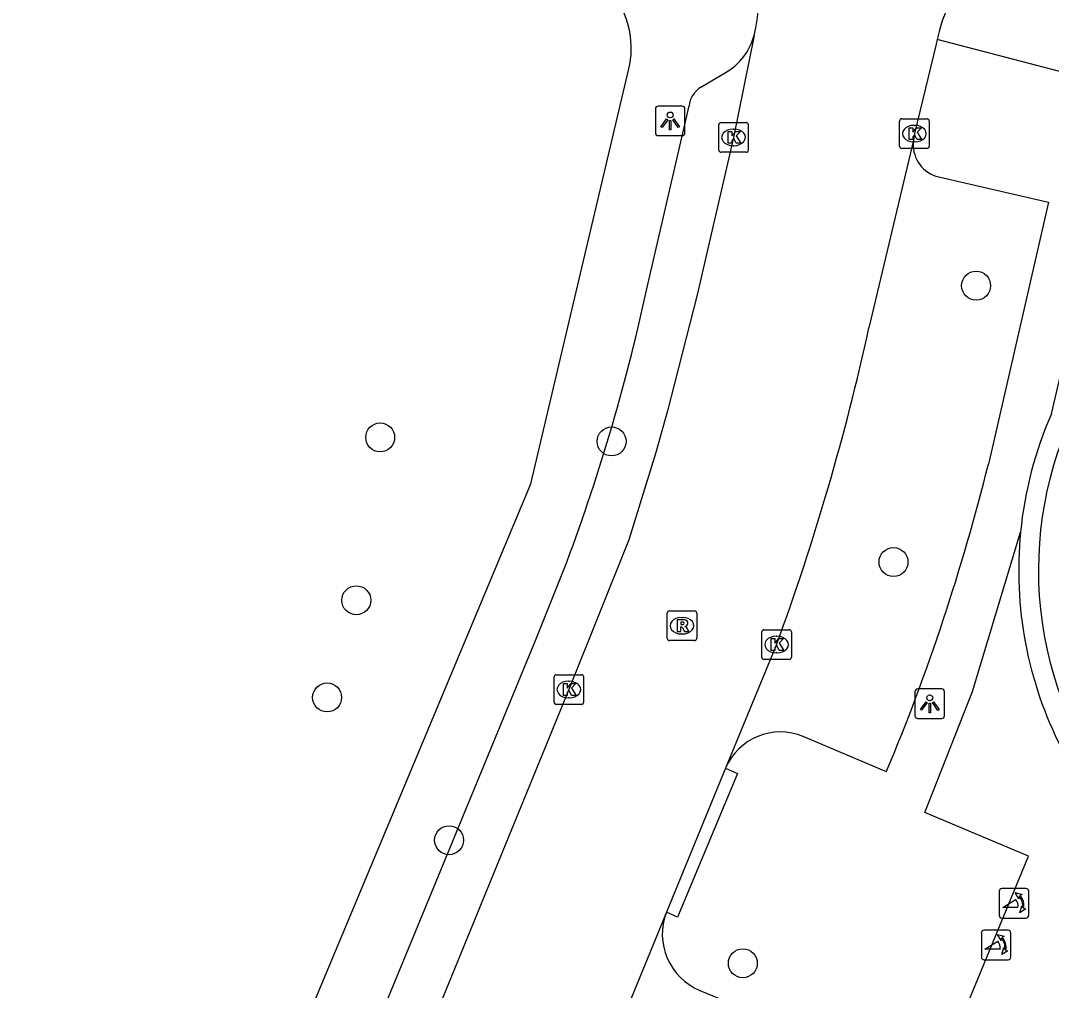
# Model space of a CAD drawing. Extents: x 160026 to 161302, y 384757 to 385701.
# Drawn here: x 160527.02 to 160561.84, y 385019.42 to 385052.16 of the extents above; entities that cross this region are included whole.
import ezdxf

# ---------------------------------------------------------------- set-up
doc = ezdxf.new("R2010")
doc.units = 0
for name, color, linetype in [('IMGEO_Boom', 7, 'Continuous'), ('IMGEO_Haag', 7, 'Continuous'), ('IMGEO_Kolk', 7, 'Continuous'), ('IMGEO_Lichtpunt', 7, 'Continuous'), ('IMGEO_Poller', 7, 'Continuous'), ('IMGEO_Rijbaan_lokaal_open', 7, 'Continuous'), ('IMGEO_Rioolput', 7, 'Continuous'), ('IMGEO_Voetpad_open', 7, 'Continuous')]:
    doc.layers.add(name, color=color, linetype=linetype)

msp = doc.modelspace()

# ---------------------------------------------------------------- linework, layer by layer
at = {"layer": 'IMGEO_Boom'}
for centre in [(160559.294, 385043.208), (160539.165, 385038.086), (160546.982, 385037.951), (160556.504, 385033.878), (160538.359, 385032.587), (160537.373, 385029.306), (160541.49, 385024.486), (160551.415, 385020.331)]:
    msp.add_circle(centre, 0.489, dxfattribs=at)
at = {"layer": 'IMGEO_Haag'}
msp.add_arc((160573.925, 385033.594), 13.193, 174.3887, 207.0499, dxfattribs=at)
at = {"layer": 'IMGEO_Kolk'}
for p, q in [((160556.709, 385047.915), (160556.709, 385048.767)), ((160556.784, 385048.841), (160557.636, 385048.841)), ((160557.71, 385048.767), (160557.71, 385047.915)), ((160550.599, 385047.788), (160550.599, 385048.64)), ((160550.674, 385048.714), (160551.526, 385048.714)), ((160551.087, 385048.494), (160551.112, 385048.494)), ((160551.6, 385048.64), (160551.6, 385047.788)), ((160557.197, 385048.621), (160557.222, 385048.621)), ((160557.22, 385048.061), (160557.195, 385048.061)), ((160551.526, 385047.714), (160550.674, 385047.714)), ((160551.11, 385047.934), (160551.085, 385047.934)), ((160557.636, 385047.841), (160556.784, 385047.841)), ((160552.053, 385030.665), (160552.053, 385031.517)), ((160552.128, 385031.591), (160552.98, 385031.591)), ((160552.541, 385031.371), (160552.566, 385031.371)), ((160553.054, 385031.517), (160553.054, 385030.665)), ((160552.564, 385030.811), (160552.539, 385030.811)), ((160552.98, 385030.591), (160552.128, 385030.591)), ((160545.037, 385029.147), (160545.037, 385029.999)), ((160545.112, 385030.073), (160545.964, 385030.073)), ((160546.038, 385029.999), (160546.038, 385029.147)), ((160545.525, 385029.853), (160545.55, 385029.853)), ((160545.548, 385029.293), (160545.523, 385029.293)), ((160545.964, 385029.073), (160545.112, 385029.073))]:
    msp.add_line(p, q, dxfattribs=at)
for points in [[(160556.709, 385047.915), (160556.709, 385048.767)], [(160556.784, 385048.841), (160557.636, 385048.841)], [(160557.71, 385048.767), (160557.71, 385047.915)], [(160550.599, 385047.788), (160550.599, 385048.64)], [(160550.674, 385048.714), (160551.526, 385048.714)], [(160550.92, 385048.414), (160551.043, 385048.414), (160551.043, 385048.263), (160551.173, 385048.414), (160551.337, 385048.414), (160551.191, 385048.263), (160551.344, 385048.014), (160551.192, 385048.014), (160551.107, 385048.178), (160551.043, 385048.111), (160551.043, 385048.014), (160550.92, 385048.014), (160550.92, 385048.414)], [(160551.6, 385048.64), (160551.6, 385047.788)], [(160557.03, 385048.541), (160557.153, 385048.541), (160557.153, 385048.39), (160557.283, 385048.541), (160557.447, 385048.541), (160557.301, 385048.39), (160557.454, 385048.141), (160557.302, 385048.141), (160557.217, 385048.305), (160557.153, 385048.238), (160557.153, 385048.141), (160557.03, 385048.141), (160557.03, 385048.541)], [(160551.526, 385047.714), (160550.674, 385047.714)], [(160557.636, 385047.841), (160556.784, 385047.841)], [(160552.053, 385030.665), (160552.053, 385031.517)], [(160552.128, 385031.591), (160552.98, 385031.591)], [(160553.054, 385031.517), (160553.054, 385030.665)], [(160552.374, 385031.291), (160552.497, 385031.291), (160552.497, 385031.14), (160552.627, 385031.291), (160552.791, 385031.291), (160552.645, 385031.14), (160552.798, 385030.891), (160552.646, 385030.891), (160552.561, 385031.055), (160552.497, 385030.988), (160552.497, 385030.891), (160552.374, 385030.891), (160552.374, 385031.291)], [(160552.98, 385030.591), (160552.128, 385030.591)], [(160545.037, 385029.147), (160545.037, 385029.999)], [(160545.112, 385030.073), (160545.964, 385030.073)], [(160546.038, 385029.999), (160546.038, 385029.147)], [(160545.358, 385029.773), (160545.481, 385029.773), (160545.481, 385029.622), (160545.611, 385029.773), (160545.775, 385029.773), (160545.629, 385029.622), (160545.782, 385029.373), (160545.63, 385029.373), (160545.545, 385029.537), (160545.481, 385029.47), (160545.481, 385029.373), (160545.358, 385029.373), (160545.358, 385029.773)], [(160545.964, 385029.073), (160545.112, 385029.073)]]:
    msp.add_lwpolyline(points, dxfattribs=at)
for centre, start, end in [((160556.786, 385048.765), 91.552, 178.448), ((160556.786, 385048.765), 91.552, 178.448), ((160557.634, 385048.765), 1.552, 88.448), ((160557.634, 385048.765), 1.552, 88.448), ((160550.676, 385048.638), 91.552, 178.448), ((160550.676, 385048.638), 91.552, 178.448), ((160551.524, 385048.638), 1.552, 88.448), ((160551.524, 385048.638), 1.552, 88.448), ((160550.676, 385047.79), 181.552, 268.448), ((160550.676, 385047.79), 181.552, 268.448), ((160551.524, 385047.79), 271.552, 358.448), ((160551.524, 385047.79), 271.552, 358.448), ((160556.786, 385047.917), 181.552, 268.448), ((160556.786, 385047.917), 181.552, 268.448), ((160557.634, 385047.917), 271.552, 358.448), ((160557.634, 385047.917), 271.552, 358.448), ((160552.13, 385031.515), 91.552, 178.448), ((160552.13, 385031.515), 91.552, 178.448), ((160552.978, 385031.515), 1.552, 88.448), ((160552.978, 385031.515), 1.552, 88.448), ((160552.13, 385030.667), 181.552, 268.448), ((160552.13, 385030.667), 181.552, 268.448), ((160552.978, 385030.667), 271.552, 358.448), ((160552.978, 385030.667), 271.552, 358.448), ((160545.114, 385029.997), 91.552, 178.448), ((160545.114, 385029.997), 91.552, 178.448), ((160545.962, 385029.997), 1.552, 88.448), ((160545.962, 385029.997), 1.552, 88.448), ((160545.114, 385029.149), 181.552, 268.448), ((160545.114, 385029.149), 181.552, 268.448), ((160545.962, 385029.149), 271.552, 358.448), ((160545.962, 385029.149), 271.552, 358.448)]:
    msp.add_arc(centre, 0.0765, start, end, dxfattribs=at)
for centre, major_axis, ratio, start_param, end_param in [((160551.086, 385048.214), (-0.387, 0.002), 0.722429, 4.712389, 7.853982), ((160551.111, 385048.214), (-0.39, 0.002), 0.717154, 1.570796, 4.712389), ((160557.196, 385048.341), (-0.387, 0.002), 0.722429, 4.712389, 7.853982), ((160557.221, 385048.341), (-0.39, 0.002), 0.717154, 1.570796, 4.712389), ((160552.54, 385031.091), (-0.387, 0.002), 0.722429, 4.712389, 7.853982), ((160552.565, 385031.091), (-0.39, 0.002), 0.717154, 1.570796, 4.712389), ((160545.524, 385029.573), (-0.387, 0.002), 0.722429, 4.712389, 7.853982), ((160545.549, 385029.573), (-0.39, 0.002), 0.717154, 1.570796, 4.712389)]:
    msp.add_ellipse(centre, major_axis=major_axis, ratio=ratio, start_param=start_param, end_param=end_param, dxfattribs=at)
at = {"layer": 'IMGEO_Lichtpunt'}
for p, q in [((160548.463, 385049.174), (160548.463, 385048.367)), ((160548.463, 385049.174), (160548.463, 385048.367)), ((160549.365, 385049.269), (160548.557, 385049.269)), ((160549.365, 385049.269), (160548.557, 385049.269)), ((160549.459, 385048.367), (160549.459, 385049.174)), ((160549.459, 385048.367), (160549.459, 385049.174)), ((160548.557, 385048.273), (160549.365, 385048.273)), ((160548.557, 385048.273), (160549.365, 385048.273)), ((160558.132, 385029.592), (160557.324, 385029.592)), ((160558.132, 385029.592), (160557.324, 385029.592)), ((160557.23, 385029.497), (160557.23, 385028.69)), ((160557.23, 385029.497), (160557.23, 385028.69)), ((160558.226, 385028.69), (160558.226, 385029.497)), ((160558.226, 385028.69), (160558.226, 385029.497)), ((160557.324, 385028.596), (160558.132, 385028.596)), ((160557.324, 385028.596), (160558.132, 385028.596))]:
    msp.add_line(p, q, dxfattribs=at)
for points in [[(160548.837, 385048.838), (160548.876, 385048.81), (160548.688, 385048.548), (160548.65, 385048.575), (160548.837, 385048.838)], [(160548.939, 385048.79), (160548.986, 385048.79), (160548.986, 385048.468), (160548.939, 385048.468), (160548.939, 385048.79)], [(160549.049, 385048.81), (160549.087, 385048.837), (160549.274, 385048.575), (160549.235, 385048.547), (160549.049, 385048.81)], [(160557.604, 385029.161), (160557.643, 385029.133), (160557.455, 385028.871), (160557.417, 385028.898), (160557.604, 385029.161)], [(160557.706, 385029.113), (160557.753, 385029.113), (160557.753, 385028.791), (160557.706, 385028.791), (160557.706, 385029.113)], [(160557.816, 385029.133), (160557.854, 385029.16), (160558.041, 385028.898), (160558.002, 385028.87), (160557.816, 385029.133)]]:
    msp.add_lwpolyline(points, dxfattribs=at)
for centre in [(160548.962, 385048.972), (160557.729, 385029.295)]:
    msp.add_circle(centre, 0.0994, dxfattribs=at)
for centre, start, end in [((160548.557, 385049.174), 90, 180), ((160548.557, 385049.174), 90, 180), ((160549.365, 385049.174), 0, 90), ((160549.365, 385049.174), 0, 90), ((160548.557, 385048.367), 180, 270), ((160548.557, 385048.367), 180, 270), ((160549.365, 385048.367), 270, 0), ((160549.365, 385048.367), 270, 360), ((160557.324, 385029.497), 90, 180), ((160557.324, 385029.497), 90, 180), ((160558.132, 385029.497), 0, 90), ((160558.132, 385029.497), 0, 90), ((160557.324, 385028.69), 180, 270), ((160557.324, 385028.69), 180, 270), ((160558.132, 385028.69), 270, 0), ((160558.132, 385028.69), 270, 360)]:
    msp.add_arc(centre, 0.0946, start, end, dxfattribs=at)
at = {"layer": 'IMGEO_Poller'}
for p, q in [((160560.074, 385022.76), (160560.074, 385021.953)), ((160560.074, 385022.76), (160560.074, 385021.953)), ((160560.976, 385022.855), (160560.168, 385022.855)), ((160560.976, 385022.855), (160560.168, 385022.855)), ((160561.07, 385021.953), (160561.07, 385022.76)), ((160561.07, 385021.953), (160561.07, 385022.76)), ((160560.168, 385021.858), (160560.976, 385021.858)), ((160560.168, 385021.858), (160560.976, 385021.858)), ((160559.471, 385021.352), (160559.471, 385020.545)), ((160559.471, 385021.352), (160559.471, 385020.545)), ((160560.373, 385021.447), (160559.565, 385021.447)), ((160560.373, 385021.447), (160559.565, 385021.447)), ((160560.467, 385020.545), (160560.467, 385021.352)), ((160560.467, 385020.545), (160560.467, 385021.352)), ((160559.565, 385020.45), (160560.373, 385020.45)), ((160559.565, 385020.45), (160560.373, 385020.45))]:
    msp.add_line(p, q, dxfattribs=at)
for points in [[(160560.753, 385022.584), (160560.741, 385022.511), (160560.616, 385022.716)], [(160560.616, 385022.716), (160560.847, 385022.65), (160560.776, 385022.618)], [(160560.709, 385022.211), (160560.196, 385022.211), (160560.626, 385022.486)], [(160560.769, 385022.039), (160560.835, 385022.27), (160560.865, 385022.202)], [(160560.901, 385022.175), (160560.973, 385022.164), (160560.769, 385022.039)], [(160560.15, 385021.176), (160560.138, 385021.103), (160560.013, 385021.308)], [(160560.013, 385021.308), (160560.244, 385021.242), (160560.173, 385021.21)], [(160560.106, 385020.803), (160559.593, 385020.803), (160560.023, 385021.078)], [(160560.166, 385020.631), (160560.232, 385020.862), (160560.262, 385020.794)], [(160560.298, 385020.767), (160560.37, 385020.756), (160560.166, 385020.631)]]:
    msp.add_lwpolyline(points, dxfattribs=at)
for centre, radius, start, end in [((160560.168, 385022.76), 0.0946, 90, 180), ((160560.168, 385022.76), 0.0946, 90, 180), ((160560.395, 385022.271), 0.516, 349.3569, 42.2912), ((160560.976, 385022.76), 0.0946, 0, 90), ((160560.976, 385022.76), 0.0946, 0, 90), ((160560.381, 385022.261), 0.332, 351.3247, 42.4854), ((160560.395, 385022.271), 0.476, 351.7527, 41.1691), ((160560.168, 385021.953), 0.0946, 180, 270), ((160560.168, 385021.953), 0.0946, 180, 270), ((160560.976, 385021.953), 0.0946, 270, 0), ((160560.976, 385021.953), 0.0946, 270, 0), ((160559.565, 385021.352), 0.0946, 90, 180), ((160559.565, 385021.352), 0.0946, 90, 180), ((160559.792, 385020.863), 0.516, 349.3569, 42.2912), ((160560.373, 385021.352), 0.0946, 0, 90), ((160560.373, 385021.352), 0.0946, 0, 90), ((160559.778, 385020.853), 0.332, 351.3247, 42.4854), ((160559.792, 385020.863), 0.476, 351.7527, 41.1691), ((160559.565, 385020.545), 0.0946, 180, 270), ((160559.565, 385020.545), 0.0946, 180, 270), ((160560.373, 385020.545), 0.0946, 270, 0), ((160560.373, 385020.545), 0.0946, 270, 0)]:
    msp.add_arc(centre, radius, start, end, dxfattribs=at)
at = {"layer": 'IMGEO_Rijbaan_lokaal_open'}
for points in [[(160551.797, 385051.655), (160551.101, 385048.214), (160549.872, 385042.903), (160548.874, 385038.986), (160548.476, 385037.579), (160547.562, 385034.63), (160545.538, 385029.573), (160539.962, 385015.952), (160533.412, 385000), (160530.116, 384991.974)], [(160557.979, 385051.516), (160557.943, 385051.366), (160557.209, 385048.341), (160557.179, 385048.117)], [(160557.179, 385048.117), (160555.673, 385041.789)], [(160552.553, 385031.092), (160550.826, 385026.917)], [(160550.826, 385026.917), (160548.831, 385022.057)], [(160548.831, 385022.057), (160544.542, 385011.602), (160539.757, 385000), (160535.452, 384989.562), (160528.218, 384971.853), (160520.181, 384952.352), (160516.55, 384943.713), (160511.645, 384931.696), (160505.736, 384917.273)]]:
    msp.add_lwpolyline(points, dxfattribs=at)
for centre, radius, start, end in [((160546.061, 385053.004), 5.893, 346.7685, 28.2412), ((160562.64, 385050.581), 4.754, 105.949, 168.6545), ((160476.451, 385059.092), 81.09, 339.79991, 347.67927)]:
    msp.add_arc(centre, radius, start, end, dxfattribs=at)
at = {"layer": 'IMGEO_Rioolput'}
for p, q in [((160548.859, 385031.302), (160548.859, 385032.154)), ((160548.934, 385032.228), (160549.786, 385032.228)), ((160549.347, 385032.008), (160549.372, 385032.008)), ((160549.86, 385032.154), (160549.86, 385031.302)), ((160549.37, 385031.448), (160549.345, 385031.448)), ((160549.786, 385031.228), (160548.934, 385031.228))]:
    msp.add_line(p, q, dxfattribs=at)
for points in [[(160548.859, 385031.302), (160548.859, 385032.154)], [(160548.934, 385032.228), (160549.786, 385032.228)], [(160549.86, 385032.154), (160549.86, 385031.302)], [(160549.448, 385031.926), (160549.196, 385031.928), (160549.196, 385031.528)], [(160549.196, 385031.528), (160549.32, 385031.528), (160549.32, 385031.69), (160549.331, 385031.69)], [(160549.374, 385031.847), (160549.32, 385031.847), (160549.32, 385031.766)], [(160549.32, 385031.766), (160549.372, 385031.766)], [(160549.378, 385031.661), (160549.449, 385031.528), (160549.589, 385031.528), (160549.524, 385031.654)], [(160549.786, 385031.228), (160548.934, 385031.228)]]:
    msp.add_lwpolyline(points, dxfattribs=at)
for centre, radius, start, end in [((160548.936, 385032.152), 0.0765, 91.552, 178.448), ((160548.936, 385032.152), 0.0765, 91.552, 178.448), ((160549.784, 385032.152), 0.0765, 1.552, 88.448), ((160549.784, 385032.152), 0.0765, 1.552, 88.448), ((160549.33, 385031.637), 0.0533, 26.0293, 88.6989), ((160549.356, 385031.955), 0.19, 274.7715, 282.9687), ((160549.38, 385031.751), 0.0964, 77.0061, 93.1865), ((160549.394, 385031.808), 0.0378, 276.6634, 79.6772), ((160549.447, 385031.816), 0.109, 350.3612, 89.416), ((160549.445, 385031.816), 0.112, 277.5842, 350.9817), ((160549.429, 385031.601), 0.108, 29.5134, 73.7905), ((160548.936, 385031.304), 0.0765, 181.552, 268.448), ((160548.936, 385031.304), 0.0765, 181.552, 268.448), ((160549.784, 385031.304), 0.0765, 271.552, 358.448), ((160549.784, 385031.304), 0.0765, 271.552, 358.448)]:
    msp.add_arc(centre, radius, start, end, dxfattribs=at)
for centre, major_axis, ratio, start_param, end_param in [((160549.346, 385031.728), (-0.387, 0.002), 0.722429, 4.712389, 7.853982), ((160549.371, 385031.728), (-0.39, 0.002), 0.717154, 1.570796, 4.712389)]:
    msp.add_ellipse(centre, major_axis=major_axis, ratio=ratio, start_param=start_param, end_param=end_param, dxfattribs=at)
at = {"layer": 'IMGEO_Voetpad_open'}
for points in [[(160564.404, 385049.846), (160557.979, 385051.516)], [(160523.998, 384987.49), (160529.127, 385000), (160529.366, 385000.583), (160536.138, 385017.101), (160544.258, 385036.517), (160547.565, 385050.528)], [(160549.998, 385049.91), (160550.853, 385050.418)], [(160561.837, 385038.883), (160564.404, 385049.846)], [(160548.14, 385042.952), (160549.598, 385049.278)], [(160557.933, 385046.909), (160561.737, 385046.025), (160559.709, 385037.184)], [(160512.105, 384915.262), (160522.539, 384940.554), (160533.821, 384967.876), (160547.007, 385000), (160554.593, 385018.402), (160558.17, 385016.931), (160561.06, 385023.947), (160557.56, 385025.42), (160559.171, 385029.51), (160560.795, 385034.884)], [(160529.54, 384995.076), (160531.561, 385000), (160538.517, 385016.947), (160544.43, 385031.289), (160545.361, 385033.59)], [(160556.262, 385026.796), (160553.454, 385027.987)], [(160550.826, 385026.917), (160551.232, 385026.737), (160549.207, 385021.883), (160548.831, 385022.057)], [(160549.962, 385019.416), (160552.71, 385018.286), (160545.194, 385000), (160533.771, 384972.206), (160531.54, 384973.142)]]:
    msp.add_lwpolyline(points, dxfattribs=at)
for centre, radius, start, end in [((160544.602, 385051.227), 3.044, 346.7275, 81.405), ((160549.806, 385052.196), 2.063, 300.4991, 344.8037), ((160550.435, 385049.191), 0.842, 121.2845, 174.0551), ((160558.284, 385047.967), 1.115, 172.2847, 251.6578), ((160573.864, 385033.608), 12.465, 74.1017, 206.9889), ((160482.963, 385057.206), 66.717, 339.27001, 347.66418), ((160573.958, 385033.589), 13.227, 156.408, 174.3829), ((160490.756, 385054.298), 71.045, 337.22506, 346.06065), ((160552.681, 385026.122), 2.018, 67.4951, 156.8127), ((160550.76, 385021.32), 2.065, 159.0933, 247.2725)]:
    msp.add_arc(centre, radius, start, end, dxfattribs=at)

doc.saveas('drawing.dxf')
